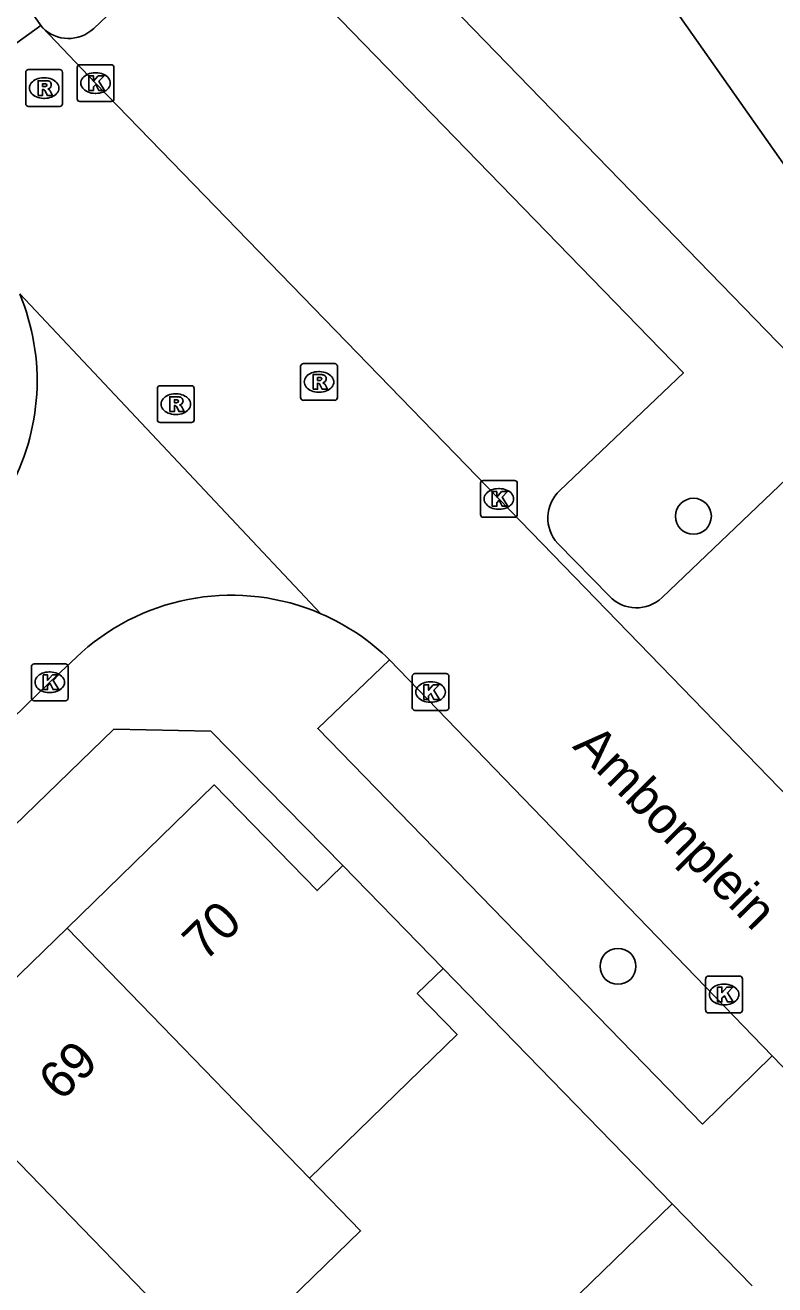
# Model space of a CAD drawing. Extents: x 162880 to 165536, y 384011 to 385179.
# Drawn here: x 163923.95 to 163944.34, y 384271.42 to 384305.65 of the extents above; entities that cross this region are included whole.
import ezdxf

# ---------------------------------------------------------------- set-up
doc = ezdxf.new("R2010")
doc.units = 0
for name, color, linetype in [('IMGEO_Boom', 7, 'Continuous'), ('IMGEO_Kolk', 7, 'Continuous'), ('IMGEO_Muur', 7, 'Continuous'), ('IMGEO_Openbare_ruimte_label', 7, 'Continuous'), ('IMGEO_Pand', 7, 'Continuous'), ('IMGEO_Pand_nummerreeks', 7, 'Continuous'), ('IMGEO_Rijbaan_lokaal_gesloten', 7, 'Continuous'), ('IMGEO_Rijbaan_lokaal_open', 7, 'Continuous'), ('IMGEO_Rioolput', 7, 'Continuous'), ('IMGEO_Voetpad_open', 7, 'Continuous')]:
    doc.layers.add(name, color=color, linetype=linetype)

msp = doc.modelspace()

# ---------------------------------------------------------------- linework, layer by layer
at = {"layer": 'IMGEO_Boom'}
for centre in [(163942.125, 384292.306), (163940.074, 384280.073)]:
    msp.add_circle(centre, 0.489, dxfattribs=at)
at = {"layer": 'IMGEO_Kolk'}
for p, q in [((163925.363, 384303.655), (163925.363, 384304.507)), ((163925.438, 384304.581), (163926.29, 384304.581)), ((163926.364, 384304.507), (163926.364, 384303.655)), ((163925.851, 384304.361), (163925.876, 384304.361)), ((163925.874, 384303.801), (163925.849, 384303.801)), ((163926.29, 384303.581), (163925.438, 384303.581)), ((163936.334, 384292.353), (163936.334, 384293.205)), ((163936.409, 384293.279), (163937.261, 384293.279)), ((163937.335, 384293.205), (163937.335, 384292.353)), ((163936.822, 384293.059), (163936.847, 384293.059)), ((163936.845, 384292.499), (163936.82, 384292.499)), ((163937.261, 384292.279), (163936.409, 384292.279)), ((163924.117, 384287.368), (163924.117, 384288.22)), ((163924.192, 384288.294), (163925.044, 384288.294)), ((163924.605, 384288.074), (163924.63, 384288.074)), ((163925.118, 384288.22), (163925.118, 384287.368)), ((163934.551, 384288.029), (163935.403, 384288.029)), ((163934.476, 384287.103), (163934.476, 384287.955)), ((163934.964, 384287.809), (163934.989, 384287.809)), ((163935.477, 384287.955), (163935.477, 384287.103)), ((163924.628, 384287.514), (163924.603, 384287.514)), ((163925.044, 384287.294), (163924.192, 384287.294)), ((163935.403, 384287.029), (163934.551, 384287.029)), ((163934.987, 384287.249), (163934.962, 384287.249)), ((163942.534, 384279.807), (163943.386, 384279.807)), ((163942.459, 384278.881), (163942.459, 384279.733)), ((163942.947, 384279.587), (163942.972, 384279.587)), ((163943.46, 384279.733), (163943.46, 384278.881)), ((163943.386, 384278.807), (163942.534, 384278.807)), ((163942.97, 384279.027), (163942.945, 384279.027))]:
    msp.add_line(p, q, dxfattribs=at)
for points in [[(163925.363, 384303.655), (163925.363, 384304.507)], [(163925.438, 384304.581), (163926.29, 384304.581)], [(163926.364, 384304.507), (163926.364, 384303.655)], [(163925.684, 384304.281), (163925.807, 384304.281), (163925.807, 384304.13), (163925.937, 384304.281), (163926.101, 384304.281), (163925.955, 384304.13), (163926.108, 384303.881), (163925.956, 384303.881), (163925.871, 384304.045), (163925.807, 384303.978), (163925.807, 384303.881), (163925.684, 384303.881), (163925.684, 384304.281)], [(163926.29, 384303.581), (163925.438, 384303.581)], [(163936.334, 384292.353), (163936.334, 384293.205)], [(163936.409, 384293.279), (163937.261, 384293.279)], [(163937.335, 384293.205), (163937.335, 384292.353)], [(163936.655, 384292.979), (163936.778, 384292.979), (163936.778, 384292.828), (163936.908, 384292.979), (163937.072, 384292.979), (163936.926, 384292.828), (163937.079, 384292.579), (163936.927, 384292.579), (163936.842, 384292.743), (163936.778, 384292.676), (163936.778, 384292.579), (163936.655, 384292.579), (163936.655, 384292.979)], [(163937.261, 384292.279), (163936.409, 384292.279)], [(163924.117, 384287.368), (163924.117, 384288.22)], [(163924.192, 384288.294), (163925.044, 384288.294)], [(163925.118, 384288.22), (163925.118, 384287.368)], [(163934.551, 384288.029), (163935.403, 384288.029)], [(163924.438, 384287.994), (163924.561, 384287.994), (163924.561, 384287.843), (163924.691, 384287.994), (163924.855, 384287.994), (163924.709, 384287.843), (163924.862, 384287.594), (163924.71, 384287.594), (163924.625, 384287.758), (163924.561, 384287.691), (163924.561, 384287.594), (163924.438, 384287.594), (163924.438, 384287.994)], [(163934.476, 384287.103), (163934.476, 384287.955)], [(163934.797, 384287.729), (163934.92, 384287.729), (163934.92, 384287.578), (163935.05, 384287.729), (163935.214, 384287.729), (163935.068, 384287.578), (163935.221, 384287.329), (163935.069, 384287.329), (163934.984, 384287.493), (163934.92, 384287.426), (163934.92, 384287.329), (163934.797, 384287.329), (163934.797, 384287.729)], [(163935.477, 384287.955), (163935.477, 384287.103)], [(163925.044, 384287.294), (163924.192, 384287.294)], [(163935.403, 384287.029), (163934.551, 384287.029)], [(163942.534, 384279.807), (163943.386, 384279.807)], [(163942.459, 384278.881), (163942.459, 384279.733)], [(163942.78, 384279.507), (163942.903, 384279.507), (163942.903, 384279.356), (163943.033, 384279.507), (163943.197, 384279.507), (163943.051, 384279.356), (163943.204, 384279.107), (163943.052, 384279.107), (163942.967, 384279.271), (163942.903, 384279.204), (163942.903, 384279.107), (163942.78, 384279.107), (163942.78, 384279.507)], [(163943.46, 384279.733), (163943.46, 384278.881)], [(163943.386, 384278.807), (163942.534, 384278.807)]]:
    msp.add_lwpolyline(points, dxfattribs=at)
for centre, start, end in [((163925.44, 384304.505), 91.552, 178.448), ((163925.44, 384304.505), 91.552, 178.448), ((163926.288, 384304.505), 1.552, 88.448), ((163926.288, 384304.505), 1.552, 88.448), ((163925.44, 384303.657), 181.552, 268.448), ((163925.44, 384303.657), 181.552, 268.448), ((163926.288, 384303.657), 271.552, 358.448), ((163926.288, 384303.657), 271.552, 358.448), ((163936.411, 384293.203), 91.552, 178.448), ((163936.411, 384293.203), 91.552, 178.448), ((163937.259, 384293.203), 1.552, 88.448), ((163937.259, 384293.203), 1.552, 88.448), ((163936.411, 384292.355), 181.552, 268.448), ((163936.411, 384292.355), 181.552, 268.448), ((163937.259, 384292.355), 271.552, 358.448), ((163937.259, 384292.355), 271.552, 358.448), ((163924.194, 384288.218), 91.552, 178.448), ((163924.194, 384288.218), 91.552, 178.448), ((163925.042, 384288.218), 1.552, 88.448), ((163925.042, 384288.218), 1.552, 88.448), ((163934.553, 384287.953), 91.552, 178.448), ((163934.553, 384287.953), 91.552, 178.448), ((163935.401, 384287.953), 1.552, 88.448), ((163935.401, 384287.953), 1.552, 88.448), ((163924.194, 384287.37), 181.552, 268.448), ((163924.194, 384287.37), 181.552, 268.448), ((163925.042, 384287.37), 271.552, 358.448), ((163925.042, 384287.37), 271.552, 358.448), ((163934.553, 384287.105), 181.552, 268.448), ((163934.553, 384287.105), 181.552, 268.448), ((163935.401, 384287.105), 271.552, 358.448), ((163935.401, 384287.105), 271.552, 358.448), ((163942.536, 384279.731), 91.552, 178.448), ((163942.536, 384279.731), 91.552, 178.448), ((163943.384, 384279.731), 1.552, 88.448), ((163943.384, 384279.731), 1.552, 88.448), ((163942.536, 384278.883), 181.552, 268.448), ((163942.536, 384278.883), 181.552, 268.448), ((163943.384, 384278.883), 271.552, 358.448), ((163943.384, 384278.883), 271.552, 358.448)]:
    msp.add_arc(centre, 0.0765, start, end, dxfattribs=at)
for centre, major_axis, ratio, start_param, end_param in [((163925.85, 384304.081), (-0.387, 0.002), 0.722429, 4.712389, 7.853982), ((163925.875, 384304.081), (-0.39, 0.002), 0.717154, 1.570796, 4.712389), ((163936.821, 384292.779), (-0.387, 0.002), 0.722429, 4.712389, 7.853982), ((163936.846, 384292.779), (-0.39, 0.002), 0.717154, 1.570796, 4.712389), ((163924.604, 384287.794), (-0.387, 0.002), 0.722429, 4.712389, 7.853982), ((163924.629, 384287.794), (-0.39, 0.002), 0.717154, 1.570796, 4.712389), ((163934.963, 384287.529), (-0.387, 0.002), 0.722429, 4.712389, 7.853982), ((163934.988, 384287.529), (-0.39, 0.002), 0.717154, 1.570796, 4.712389), ((163942.946, 384279.307), (-0.387, 0.002), 0.722429, 4.712389, 7.853982), ((163942.971, 384279.307), (-0.39, 0.002), 0.717154, 1.570796, 4.712389)]:
    msp.add_ellipse(centre, major_axis=major_axis, ratio=ratio, start_param=start_param, end_param=end_param, dxfattribs=at)
at = {"layer": 'IMGEO_Muur'}
msp.add_lwpolyline([(163935.318, 384280.014), (163941.549, 384273.619)], dxfattribs=at)
at = {"layer": 'IMGEO_Pand'}
for points in [[(163957.951, 384307.719), (163961.708, 384311.2), (163963.087, 384309.785), (163961.176, 384307.956), (163982.137, 384286.774), (163985.691, 384290.29), (163987.354, 384288.609), (163990.87, 384285.054), (163981.115, 384275.393), (163977.132, 384271.448), (163952.951, 384295.883), (163959.121, 384301.989), (163956.005, 384306.47), (163946.173, 384299.625), (163930.28, 384322.201), (163937.37, 384327.192), (163935.023, 384332.109), (163924.189, 384326.993), (163912.253, 384351.869)], [(163925.088, 384281.113), (163929.093, 384285.002), (163931.889, 384282.134), (163932.591, 384282.817)], [(163932.591, 384282.817), (163935.318, 384280.014)], [(163921.223, 384277.36), (163925.088, 384281.113)], [(163931.68, 384274.319), (163925.088, 384281.113)], [(163935.318, 384280.014), (163934.616, 384279.331), (163935.697, 384278.22), (163931.68, 384274.319)], [(163921.223, 384277.36), (163929.209, 384269.133)], [(163931.68, 384274.319), (163933.072, 384272.883), (163929.209, 384269.133)], [(163939.008, 384266.806), (163936.837, 384269.041), (163941.549, 384273.619)], [(163941.549, 384273.619), (163943.72, 384271.384)]]:
    msp.add_lwpolyline(points, dxfattribs=at)
at = {"layer": 'IMGEO_Rijbaan_lokaal_gesloten'}
for points in [[(163924.373, 384305.65), (163924.416, 384305.588)], [(163965.893, 384262.871), (163959.394, 384269.579), (163946.519, 384282.808), (163936.834, 384292.779), (163925.863, 384304.081), (163924.416, 384305.588)], [(163931.994, 384289.658), (163923.8, 384298.349)], [(163903.359, 384267.9), (163903.727, 384267.518), (163912.083, 384275.609), (163924.617, 384287.795), (163925.486, 384288.61)], [(163944.272, 384277.641), (163933.862, 384288.402)], [(163950.586, 384271.114), (163944.272, 384277.641)]]:
    msp.add_lwpolyline(points, dxfattribs=at)
for centre, radius, start, end in [((163918.157, 384295.987), 6.117, 330.5894, 22.7127), ((163929.563, 384284.023), 6.137, 66.6656, 131.6303), ((163929.55, 384284.006), 6.158, 45.5525, 66.6155)]:
    msp.add_arc(centre, radius, start, end, dxfattribs=at)
at = {"layer": 'IMGEO_Rijbaan_lokaal_open'}
for points in [[(163919.46, 384312.404), (163924.022, 384306.153), (163924.373, 384305.65)], [(163920.218, 384302.66), (163924.373, 384305.65)]]:
    msp.add_lwpolyline(points, dxfattribs=at)
at = {"layer": 'IMGEO_Rioolput'}
for p, q in [((163924.038, 384304.446), (163924.89, 384304.446)), ((163923.963, 384303.52), (163923.963, 384304.372)), ((163924.451, 384304.226), (163924.476, 384304.226)), ((163924.964, 384304.372), (163924.964, 384303.52)), ((163924.89, 384303.446), (163924.038, 384303.446)), ((163924.474, 384303.666), (163924.449, 384303.666)), ((163931.442, 384295.532), (163931.442, 384296.384)), ((163931.517, 384296.458), (163932.369, 384296.458)), ((163931.93, 384296.238), (163931.955, 384296.238)), ((163932.443, 384296.384), (163932.443, 384295.532)), ((163927.546, 384294.928), (163927.546, 384295.78)), ((163927.621, 384295.854), (163928.473, 384295.854)), ((163928.034, 384295.634), (163928.059, 384295.634)), ((163928.547, 384295.78), (163928.547, 384294.928)), ((163931.953, 384295.678), (163931.928, 384295.678)), ((163932.369, 384295.458), (163931.517, 384295.458)), ((163928.473, 384294.854), (163927.621, 384294.854)), ((163928.057, 384295.074), (163928.032, 384295.074))]:
    msp.add_line(p, q, dxfattribs=at)
for points in [[(163924.038, 384304.446), (163924.89, 384304.446)], [(163923.963, 384303.52), (163923.963, 384304.372)], [(163924.552, 384304.144), (163924.3, 384304.146), (163924.3, 384303.746)], [(163924.964, 384304.372), (163924.964, 384303.52)], [(163924.3, 384303.746), (163924.424, 384303.746), (163924.424, 384303.908), (163924.435, 384303.908)], [(163924.478, 384304.065), (163924.424, 384304.065), (163924.424, 384303.984)], [(163924.424, 384303.984), (163924.476, 384303.984)], [(163924.482, 384303.879), (163924.553, 384303.746), (163924.693, 384303.746), (163924.628, 384303.872)], [(163924.89, 384303.446), (163924.038, 384303.446)], [(163931.442, 384295.532), (163931.442, 384296.384)], [(163931.517, 384296.458), (163932.369, 384296.458)], [(163932.443, 384296.384), (163932.443, 384295.532)], [(163932.031, 384296.156), (163931.779, 384296.158), (163931.779, 384295.758)], [(163931.779, 384295.758), (163931.903, 384295.758), (163931.903, 384295.92), (163931.914, 384295.92)], [(163931.957, 384296.077), (163931.903, 384296.077), (163931.903, 384295.996)], [(163931.903, 384295.996), (163931.955, 384295.996)], [(163931.961, 384295.891), (163932.032, 384295.758), (163932.172, 384295.758), (163932.107, 384295.884)], [(163927.546, 384294.928), (163927.546, 384295.78)], [(163927.621, 384295.854), (163928.473, 384295.854)], [(163928.135, 384295.552), (163927.883, 384295.554), (163927.883, 384295.154)], [(163928.547, 384295.78), (163928.547, 384294.928)], [(163927.883, 384295.154), (163928.007, 384295.154), (163928.007, 384295.316), (163928.018, 384295.316)], [(163928.061, 384295.473), (163928.007, 384295.473), (163928.007, 384295.392)], [(163928.007, 384295.392), (163928.059, 384295.392)], [(163928.065, 384295.287), (163928.136, 384295.154), (163928.276, 384295.154), (163928.211, 384295.28)], [(163932.369, 384295.458), (163931.517, 384295.458)], [(163928.473, 384294.854), (163927.621, 384294.854)]]:
    msp.add_lwpolyline(points, dxfattribs=at)
for centre, radius, start, end in [((163924.04, 384304.37), 0.0765, 91.552, 178.448), ((163924.04, 384304.37), 0.0765, 91.552, 178.448), ((163924.888, 384304.37), 0.0765, 1.552, 88.448), ((163924.888, 384304.37), 0.0765, 1.552, 88.448), ((163924.551, 384304.034), 0.109, 350.3612, 89.416), ((163924.434, 384303.855), 0.0533, 26.0293, 88.6989), ((163924.46, 384304.173), 0.19, 274.7715, 282.9687), ((163924.484, 384303.969), 0.0964, 77.0061, 93.1865), ((163924.498, 384304.026), 0.0378, 276.6634, 79.6772), ((163924.549, 384304.034), 0.112, 277.5842, 350.9817), ((163924.533, 384303.819), 0.108, 29.5134, 73.7905), ((163924.04, 384303.522), 0.0765, 181.552, 268.448), ((163924.04, 384303.522), 0.0765, 181.552, 268.448), ((163924.888, 384303.522), 0.0765, 271.552, 358.448), ((163924.888, 384303.522), 0.0765, 271.552, 358.448), ((163931.519, 384296.382), 0.0765, 91.552, 178.448), ((163931.519, 384296.382), 0.0765, 91.552, 178.448), ((163932.367, 384296.382), 0.0765, 1.552, 88.448), ((163932.367, 384296.382), 0.0765, 1.552, 88.448), ((163931.913, 384295.867), 0.0533, 26.0293, 88.6989), ((163931.939, 384296.185), 0.19, 274.7715, 282.9687), ((163931.963, 384295.981), 0.0964, 77.0061, 93.1865), ((163931.977, 384296.038), 0.0378, 276.6634, 79.6772), ((163932.03, 384296.046), 0.109, 350.3612, 89.416), ((163932.028, 384296.046), 0.112, 277.5842, 350.9817), ((163932.012, 384295.831), 0.108, 29.5134, 73.7905), ((163927.623, 384295.778), 0.0765, 91.552, 178.448), ((163927.623, 384295.778), 0.0765, 91.552, 178.448), ((163928.134, 384295.442), 0.109, 350.3612, 89.416), ((163928.471, 384295.778), 0.0765, 1.552, 88.448), ((163928.471, 384295.778), 0.0765, 1.552, 88.448), ((163928.017, 384295.263), 0.0533, 26.0293, 88.6989), ((163928.043, 384295.581), 0.19, 274.7715, 282.9687), ((163928.067, 384295.377), 0.0964, 77.0061, 93.1865), ((163928.081, 384295.434), 0.0378, 276.6634, 79.6772), ((163928.132, 384295.442), 0.112, 277.5842, 350.9817), ((163928.116, 384295.227), 0.108, 29.5134, 73.7905), ((163931.519, 384295.534), 0.0765, 181.552, 268.448), ((163931.519, 384295.534), 0.0765, 181.552, 268.448), ((163932.367, 384295.534), 0.0765, 271.552, 358.448), ((163932.367, 384295.534), 0.0765, 271.552, 358.448), ((163927.623, 384294.93), 0.0765, 181.552, 268.448), ((163927.623, 384294.93), 0.0765, 181.552, 268.448), ((163928.471, 384294.93), 0.0765, 271.552, 358.448), ((163928.471, 384294.93), 0.0765, 271.552, 358.448)]:
    msp.add_arc(centre, radius, start, end, dxfattribs=at)
for centre, major_axis, ratio, start_param, end_param in [((163924.45, 384303.946), (-0.387, 0.002), 0.722429, 4.712389, 7.853982), ((163924.475, 384303.946), (-0.39, 0.002), 0.717154, 1.570796, 4.712389), ((163931.929, 384295.958), (-0.387, 0.002), 0.722429, 4.712389, 7.853982), ((163931.954, 384295.958), (-0.39, 0.002), 0.717154, 1.570796, 4.712389), ((163928.033, 384295.354), (-0.387, 0.002), 0.722429, 4.712389, 7.853982), ((163928.058, 384295.354), (-0.39, 0.002), 0.717154, 1.570796, 4.712389)]:
    msp.add_ellipse(centre, major_axis=major_axis, ratio=ratio, start_param=start_param, end_param=end_param, dxfattribs=at)
at = {"layer": 'IMGEO_Voetpad_open'}
for points in [[(163909.593, 384345.84), (163910.877, 384343.1), (163919.521, 384324.651), (163926.026, 384315.963), (163972.3, 384268.343)], [(163925.813, 384305.564), (163929.428, 384309), (163941.852, 384296.205), (163938.489, 384293.006)], [(163941.275, 384290.096), (163944.655, 384293.322), (163957.071, 384280.529), (163953.68, 384277.318)], [(163938.434, 384291.565), (163939.844, 384290.131)], [(163944.272, 384277.641), (163942.375, 384275.786), (163931.907, 384286.541), (163933.862, 384288.402)], [(163932.591, 384282.817), (163929.003, 384286.464), (163926.362, 384286.523), (163893.458, 384254.631), (163888.682, 384250), (163874.452, 384236.24), (163872.917, 384234.818), (163873.099, 384231.247), (163873.944, 384229.898)], [(163941.549, 384273.619), (163935.318, 384280.014)]]:
    msp.add_lwpolyline(points, dxfattribs=at)
for centre, radius, start, end in [((163925.127, 384306.297), 1.004, 224.9056, 313.126), ((163939.199, 384292.257), 1.032, 133.485, 222.1434), ((163940.577, 384290.835), 1.017, 223.8538, 313.3441)]:
    msp.add_arc(centre, radius, start, end, dxfattribs=at)

# ---------------------------------------------------------------- texts
at = {"layer": 'IMGEO_Openbare_ruimte_label'}
msp.add_text('Ambonplein', height=1, rotation=314.5138, dxfattribs=at).set_placement((163938.816, 384286.032))
at = {"layer": 'IMGEO_Pand_nummerreeks'}
for s, p in [('70', (163928.833, 384280.177)), ('69', (163924.921, 384276.379))]:
    msp.add_text(s, height=1, rotation=44.1579, dxfattribs=at).set_placement(p)

doc.saveas('drawing.dxf')
